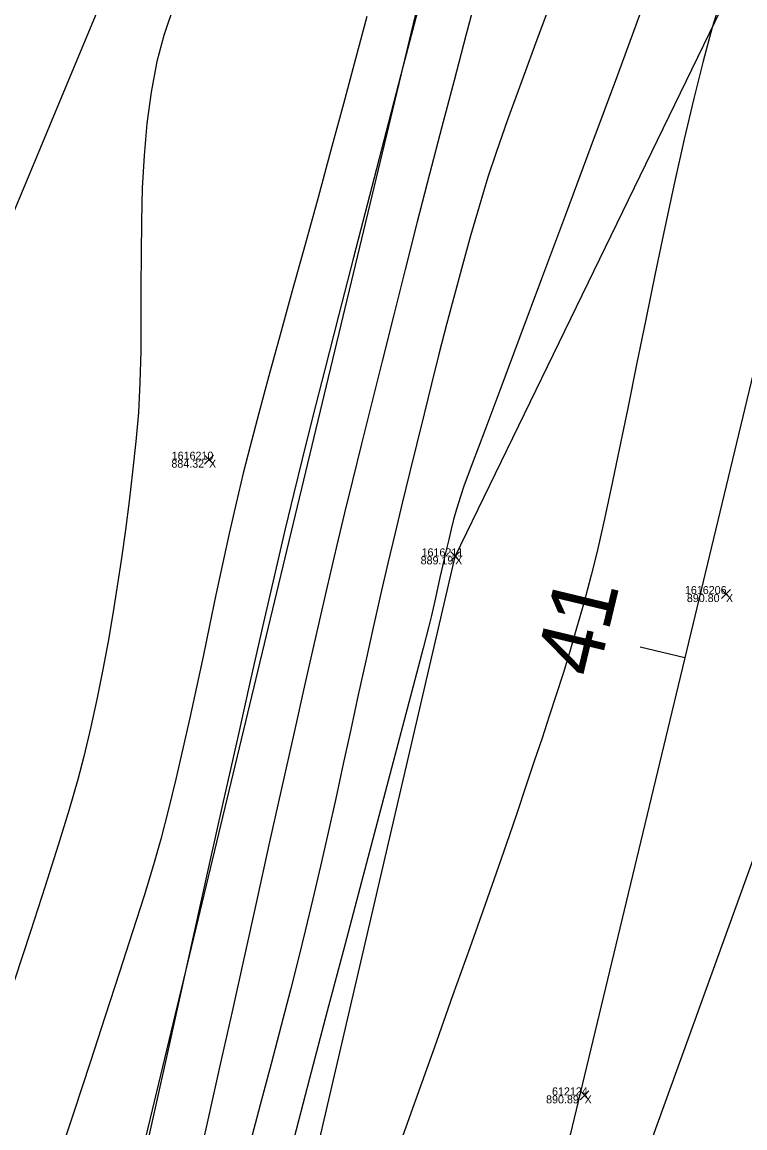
# Model space of a CAD drawing. Extents: x 1957117 to 1971063, y 701601 to 715861.
# Drawn here: x 1963292.6 to 1963324.19, y 706014.04 to 706062.39 of the extents above; entities that cross this region are included whole.
import ezdxf

# ---------------------------------------------------------------- set-up
doc = ezdxf.new("R2010")
doc.units = 0
for name, color, linetype in [('AP_X_Lights', 7, 'Continuous'), ('DT_X_Break_Line', 7, 'Continuous'), ('DT_X_Contour_Major', 7, 'Continuous'), ('DT_X_Contour_Minor', 7, 'Continuous'), ('GE_X_CL_20', 7, 'Continuous'), ('HY_X_Water_Edge', 7, 'Continuous'), ('PV_P_Shoulder', 7, 'Continuous'), ('RS_Raster1', 7, 'Continuous'), ('RW_X_Esmt_RR', 7, 'Continuous'), ('SC_Scratch1', 7, 'Continuous'), ('SC_Shading5', 7, 'Continuous')]:
    doc.layers.add(name, color=color, linetype=linetype)

msp = doc.modelspace()

# ---------------------------------------------------------------- linework, layer by layer
at = {"layer": 'AP_X_Lights'}
for p, q in [((1963300.575, 706043.061), (1963300.963, 706043.451)), ((1963300.575, 706043.451), (1963300.963, 706043.061)), ((1963311.334, 706038.832), (1963311.722, 706039.222)), ((1963311.334, 706039.222), (1963311.722, 706038.832)), ((1963323.17, 706037.185), (1963323.558, 706037.575)), ((1963323.17, 706037.575), (1963323.558, 706037.185)), ((1963316.99, 706015.263), (1963317.378, 706015.653)), ((1963316.99, 706015.653), (1963317.378, 706015.263))]:
    msp.add_line(p, q, dxfattribs=at)
at = {"layer": 'DT_X_Break_Line'}
for points in [[(1963248.355, 705747.376), (1963261.829, 705795.923), (1963267.581, 705840.559), (1963287.153, 705892.264), (1963291.083, 705944.763), (1963301.574, 705996.211), (1963311.528, 706039.027), (1963334.717, 706086.75), (1963331.957, 706106.508), (1963348.786, 706182.796), (1963365.664, 706223.934), (1963373.462, 706281.461), (1963387.853, 706330.217), (1963397.264, 706379.501), (1963407.696, 706427.592), (1963426.755, 706477.16), (1963442.136, 706524.014), (1963446.007, 706569.971), (1963489.391, 706666.839), (1963500.526, 706701.536)], [(1963509.92, 706697.686), (1963502.832, 706666.547), (1963464.625, 706568.104), (1963439.113, 706472.593), (1963428.782, 706425.675), (1963415.739, 706378.185), (1963398.991, 706327.191), (1963392.393, 706279.173), (1963377.9, 706227.719), (1963369.87, 706175.335), (1963345.874, 706098.69), (1963341.112, 706081.071), (1963328.328, 706036.261), (1963311.276, 705989.111), (1963300.503, 705940.076), (1963293.199, 705890.767), (1963276.592, 705844.792), (1963268.336, 705791.927), (1963260.722, 705745.719)]]:
    msp.add_lwpolyline(points, dxfattribs=at)
at = {"layer": 'DT_X_Contour_Major'}
for points in [[(1963323.183, 706063.503), (1963322.763, 706062.148), (1963322.366, 706060.689), (1963321.958, 706059.05), (1963321.541, 706057.266), (1963321.119, 706055.373), (1963320.696, 706053.406), (1963320.276, 706051.401), (1963319.862, 706049.392), (1963319.46, 706047.415), (1963319.071, 706045.505), (1963318.701, 706043.698), (1963318.352, 706042.029), (1963318.029, 706040.532), (1963317.736, 706039.244), (1963317.475, 706038.199), (1963317.147, 706036.988), (1963316.836, 706035.885), (1963316.537, 706034.866), (1963316.242, 706033.902), (1963315.946, 706032.967), (1963315.642, 706032.034), (1963315.325, 706031.077), (1963314.987, 706030.068), (1963314.622, 706028.981), (1963314.225, 706027.789), (1963313.891, 706026.807), (1963313.423, 706025.462), (1963312.841, 706023.812), (1963312.166, 706021.91), (1963311.418, 706019.812), (1963310.619, 706017.574), (1963309.788, 706015.249), (1963308.947, 706012.894)], [(1963323.183, 706063.503), (1963322.763, 706062.148), (1963322.366, 706060.689), (1963321.958, 706059.05), (1963321.541, 706057.266), (1963321.119, 706055.373), (1963320.696, 706053.406), (1963320.276, 706051.401), (1963319.862, 706049.392), (1963319.46, 706047.415), (1963319.071, 706045.505), (1963318.701, 706043.698), (1963318.352, 706042.029), (1963318.029, 706040.532), (1963317.736, 706039.244), (1963317.475, 706038.199), (1963317.147, 706036.988), (1963316.836, 706035.885), (1963316.537, 706034.866), (1963316.242, 706033.902), (1963315.946, 706032.967), (1963315.642, 706032.034), (1963315.325, 706031.077), (1963314.987, 706030.068), (1963314.622, 706028.981), (1963314.225, 706027.789), (1963313.891, 706026.807), (1963313.423, 706025.462), (1963312.841, 706023.812), (1963312.166, 706021.91), (1963311.418, 706019.812), (1963310.619, 706017.574), (1963309.788, 706015.249), (1963308.947, 706012.894)], [(1963307.66, 706062.634), (1963307.177, 706060.783), (1963306.652, 706058.821), (1963306.1, 706056.786), (1963305.533, 706054.719), (1963304.965, 706052.659), (1963304.408, 706050.646), (1963303.876, 706048.719), (1963303.383, 706046.918), (1963302.942, 706045.283), (1963302.565, 706043.853), (1963302.266, 706042.668), (1963301.954, 706041.35), (1963301.653, 706040.022), (1963301.36, 706038.686), (1963301.073, 706037.344), (1963300.789, 706035.998), (1963300.506, 706034.651), (1963300.22, 706033.305), (1963299.929, 706031.961), (1963299.63, 706030.623), (1963299.32, 706029.292), (1963298.997, 706027.97), (1963298.658, 706026.66), (1963298.343, 706025.546), (1963297.929, 706024.183), (1963297.431, 706022.603), (1963296.862, 706020.84), (1963296.236, 706018.925), (1963295.567, 706016.893), (1963294.869, 706014.775), (1963294.156, 706012.606)], [(1963307.66, 706062.634), (1963307.177, 706060.783), (1963306.652, 706058.821), (1963306.1, 706056.786), (1963305.533, 706054.719), (1963304.965, 706052.659), (1963304.408, 706050.646), (1963303.876, 706048.719), (1963303.383, 706046.918), (1963302.942, 706045.283), (1963302.565, 706043.853), (1963302.266, 706042.668), (1963301.954, 706041.35), (1963301.653, 706040.022), (1963301.36, 706038.686), (1963301.073, 706037.344), (1963300.789, 706035.998), (1963300.506, 706034.651), (1963300.22, 706033.305), (1963299.929, 706031.961), (1963299.63, 706030.623), (1963299.32, 706029.292), (1963298.997, 706027.97), (1963298.658, 706026.66), (1963298.343, 706025.546), (1963297.929, 706024.183), (1963297.431, 706022.603), (1963296.862, 706020.84), (1963296.236, 706018.925), (1963295.567, 706016.893), (1963294.869, 706014.775), (1963294.156, 706012.606)]]:
    msp.add_lwpolyline(points, dxfattribs=at)
at = {"layer": 'DT_X_Contour_Minor'}
for points in [[(1963296.446, 706064.245), (1963295.247, 706061.352), (1963294.116, 706058.63), (1963293.079, 706056.137), (1963292.161, 706053.932)], [(1963296.446, 706064.245), (1963295.247, 706061.352), (1963294.116, 706058.63), (1963293.079, 706056.137), (1963292.161, 706053.932)], [(1963312.497, 706063.663), (1963311.998, 706061.802), (1963311.479, 706059.843), (1963310.948, 706057.813), (1963310.411, 706055.74), (1963309.874, 706053.651), (1963309.344, 706051.575), (1963308.828, 706049.538), (1963308.333, 706047.57), (1963307.865, 706045.697), (1963307.43, 706043.948), (1963307.036, 706042.349), (1963306.689, 706040.929), (1963306.338, 706039.457), (1963305.931, 706037.712), (1963305.479, 706035.738), (1963304.99, 706033.578), (1963304.473, 706031.275), (1963303.937, 706028.872), (1963303.39, 706026.413), (1963302.842, 706023.94), (1963302.301, 706021.498), (1963301.777, 706019.129), (1963301.277, 706016.877), (1963300.811, 706014.785), (1963300.389, 706012.895)], [(1963312.497, 706063.663), (1963311.998, 706061.802), (1963311.479, 706059.843), (1963310.948, 706057.813), (1963310.411, 706055.74), (1963309.874, 706053.651), (1963309.344, 706051.575), (1963308.828, 706049.538), (1963308.333, 706047.57), (1963307.865, 706045.697), (1963307.43, 706043.948), (1963307.036, 706042.349), (1963306.689, 706040.929), (1963306.338, 706039.457), (1963305.931, 706037.712), (1963305.479, 706035.738), (1963304.99, 706033.578), (1963304.473, 706031.275), (1963303.937, 706028.872), (1963303.39, 706026.413), (1963302.842, 706023.94), (1963302.301, 706021.498), (1963301.777, 706019.129), (1963301.277, 706016.877), (1963300.811, 706014.785), (1963300.389, 706012.895)], [(1963315.964, 706063.915), (1963315.159, 706061.768), (1963314.436, 706059.818), (1963313.815, 706058.111), (1963313.317, 706056.692), (1963312.962, 706055.609), (1963312.576, 706054.33), (1963312.204, 706053.045), (1963311.843, 706051.756), (1963311.492, 706050.463), (1963311.151, 706049.166), (1963310.817, 706047.867), (1963310.489, 706046.566), (1963310.166, 706045.264), (1963309.848, 706043.962), (1963309.531, 706042.66), (1963309.216, 706041.359), (1963308.901, 706040.06), (1963308.584, 706038.731), (1963308.264, 706037.348), (1963307.942, 706035.919), (1963307.618, 706034.456), (1963307.292, 706032.967), (1963306.964, 706031.463), (1963306.635, 706029.953), (1963306.305, 706028.447), (1963305.974, 706026.955), (1963305.642, 706025.486), (1963305.31, 706024.05), (1963304.978, 706022.658), (1963304.681, 706021.46), (1963304.328, 706020.072), (1963303.926, 706018.521), (1963303.484, 706016.835), (1963303.01, 706015.038), (1963302.511, 706013.159)], [(1963315.964, 706063.915), (1963315.159, 706061.768), (1963314.436, 706059.818), (1963313.815, 706058.111), (1963313.317, 706056.692), (1963312.962, 706055.609), (1963312.576, 706054.33), (1963312.204, 706053.045), (1963311.843, 706051.756), (1963311.492, 706050.463), (1963311.151, 706049.166), (1963310.817, 706047.867), (1963310.489, 706046.566), (1963310.166, 706045.264), (1963309.848, 706043.962), (1963309.531, 706042.66), (1963309.216, 706041.359), (1963308.901, 706040.06), (1963308.584, 706038.731), (1963308.264, 706037.348), (1963307.942, 706035.919), (1963307.618, 706034.456), (1963307.292, 706032.967), (1963306.964, 706031.463), (1963306.635, 706029.953), (1963306.305, 706028.447), (1963305.974, 706026.955), (1963305.642, 706025.486), (1963305.31, 706024.05), (1963304.978, 706022.658), (1963304.681, 706021.46), (1963304.328, 706020.072), (1963303.926, 706018.521), (1963303.484, 706016.835), (1963303.01, 706015.038), (1963302.511, 706013.159)], [(1963299.281, 706063.234), (1963298.799, 706061.804), (1963298.487, 706060.663), (1963298.233, 706059.331), (1963298.051, 706057.958), (1963297.927, 706056.554), (1963297.851, 706055.128), (1963297.811, 706053.69), (1963297.796, 706052.248), (1963297.794, 706050.812), (1963297.793, 706049.392), (1963297.783, 706047.997), (1963297.751, 706046.635), (1963297.686, 706045.317), (1963297.576, 706044.051), (1963297.427, 706042.725), (1963297.273, 706041.438), (1963297.112, 706040.183), (1963296.942, 706038.95), (1963296.761, 706037.732), (1963296.565, 706036.521), (1963296.354, 706035.308), (1963296.125, 706034.086), (1963295.874, 706032.846), (1963295.601, 706031.581), (1963295.303, 706030.281), (1963295.038, 706029.269), (1963294.657, 706027.962), (1963294.174, 706026.396), (1963293.604, 706024.607), (1963292.962, 706022.629), (1963292.263, 706020.498)], [(1963299.281, 706063.234), (1963298.799, 706061.804), (1963298.487, 706060.663), (1963298.233, 706059.331), (1963298.051, 706057.958), (1963297.927, 706056.554), (1963297.851, 706055.128), (1963297.811, 706053.69), (1963297.796, 706052.248), (1963297.794, 706050.812), (1963297.793, 706049.392), (1963297.783, 706047.997), (1963297.751, 706046.635), (1963297.686, 706045.317), (1963297.576, 706044.051), (1963297.427, 706042.725), (1963297.273, 706041.438), (1963297.112, 706040.183), (1963296.942, 706038.95), (1963296.761, 706037.732), (1963296.565, 706036.521), (1963296.354, 706035.308), (1963296.125, 706034.086), (1963295.874, 706032.846), (1963295.601, 706031.581), (1963295.303, 706030.281), (1963295.038, 706029.269), (1963294.657, 706027.962), (1963294.174, 706026.396), (1963293.604, 706024.607), (1963292.962, 706022.629), (1963292.263, 706020.498)], [(1963310.01, 706063.364), (1963309.256, 706060.473), (1963308.509, 706057.601), (1963307.782, 706054.794), (1963307.086, 706052.096), (1963306.432, 706049.551), (1963305.832, 706047.204), (1963305.299, 706045.1), (1963304.844, 706043.283), (1963304.478, 706041.798), (1963304.104, 706040.235), (1963303.66, 706038.331), (1963303.156, 706036.135), (1963302.603, 706033.699), (1963302.01, 706031.071), (1963301.389, 706028.302), (1963300.75, 706025.441), (1963300.104, 706022.537), (1963299.46, 706019.642), (1963298.831, 706016.804), (1963298.225, 706014.073), (1963297.653, 706011.5)], [(1963310.01, 706063.364), (1963309.256, 706060.473), (1963308.509, 706057.601), (1963307.782, 706054.794), (1963307.086, 706052.096), (1963306.432, 706049.551), (1963305.832, 706047.204), (1963305.299, 706045.1), (1963304.844, 706043.283), (1963304.478, 706041.798), (1963304.104, 706040.235), (1963303.66, 706038.331), (1963303.156, 706036.135), (1963302.603, 706033.699), (1963302.01, 706031.071), (1963301.389, 706028.302), (1963300.75, 706025.441), (1963300.104, 706022.537), (1963299.46, 706019.642), (1963298.831, 706016.804), (1963298.225, 706014.073), (1963297.653, 706011.5)], [(1963319.803, 706063.284), (1963318.62, 706060.074), (1963317.461, 706056.947), (1963316.35, 706053.96), (1963315.307, 706051.169), (1963314.356, 706048.628), (1963313.519, 706046.395), (1963312.818, 706044.525), (1963312.275, 706043.073), (1963311.914, 706042.097), (1963311.755, 706041.651), (1963311.586, 706041.086), (1963311.462, 706040.635), (1963311.358, 706040.22), (1963311.25, 706039.764), (1963311.112, 706039.19), (1963310.974, 706038.6), (1963310.864, 706038.098), (1963310.761, 706037.616), (1963310.644, 706037.085), (1963310.491, 706036.437), (1963310.372, 706035.972), (1963310.124, 706035.021), (1963309.759, 706033.635), (1963309.293, 706031.868), (1963308.74, 706029.771), (1963308.113, 706027.398), (1963307.429, 706024.801), (1963306.699, 706022.033), (1963305.94, 706019.146), (1963305.164, 706016.194), (1963304.387, 706013.229)], [(1963319.803, 706063.284), (1963318.62, 706060.074), (1963317.461, 706056.947), (1963316.35, 706053.96), (1963315.307, 706051.169), (1963314.356, 706048.628), (1963313.519, 706046.395), (1963312.818, 706044.525), (1963312.275, 706043.073), (1963311.914, 706042.097), (1963311.755, 706041.651), (1963311.586, 706041.086), (1963311.462, 706040.635), (1963311.358, 706040.22), (1963311.25, 706039.764), (1963311.112, 706039.19), (1963310.974, 706038.6), (1963310.864, 706038.098), (1963310.761, 706037.616), (1963310.644, 706037.085), (1963310.491, 706036.437), (1963310.372, 706035.972), (1963310.124, 706035.021), (1963309.759, 706033.635), (1963309.293, 706031.868), (1963308.74, 706029.771), (1963308.113, 706027.398), (1963307.429, 706024.801), (1963306.699, 706022.033), (1963305.94, 706019.146), (1963305.164, 706016.194), (1963304.387, 706013.229)]]:
    msp.add_lwpolyline(points, dxfattribs=at)
at = {"layer": 'GE_X_CL_20'}
msp.add_line((1963321.56, 706034.592), (1963319.615, 706035.059), dxfattribs=at)
msp.add_lwpolyline([(1963418.3, 706437.397), (1962895.621, 704261.062)], dxfattribs=at)
at = {"layer": 'HY_X_Water_Edge'}
msp.add_spline([(1963191.723, 701994.048), (1963062.047, 702441.167), (1962863.491, 703169.356), (1962827.53, 703438.691), (1962823.213, 703537.412), (1962817.962, 703593.874), (1962817.97, 703697.316), (1962828.582, 703804.235), (1962836.461, 703844.734), (1962850.687, 703896.004), (1962867.251, 703938.846), (1962873.848, 703992.355), (1962884.135, 704091.371), (1962891.241, 704140.854), (1962897.382, 704180.529), (1962905.467, 704230.979), (1962943.949, 704328.022), (1962948.537, 704378.842), (1962964.114, 704426.264), (1963004.885, 704570.73), (1963042.054, 704716.522), (1963062.038, 704814.417), (1963072.171, 704860.237), (1963090.023, 704956.798), (1963107.066, 705031.783), (1963133.773, 705105.742), (1963148.685, 705206.74), (1963175.48, 705301.059), (1963191.635, 705353.417), (1963210.988, 705447.286), (1963219.532, 705497.27), (1963230.124, 705549.475), (1963251.052, 705591.159), (1963275.289, 705693.429), (1963292.982, 705784.032), (1963302.841, 705839.645), (1963335.126, 705936.766), (1963359.752, 706046.75), (1963389.133, 706177.299), (1963417.827, 706273.456), (1963475.868, 706451.902), (1963533.782, 706640.53), (1963553.86, 706696.984), (1963580.184, 706715.425), (1963609.172, 706718.73), (1963617.062, 706714.691), (1963619.447, 706694.678), (1963564.282, 706533.07), (1963531.853, 706395.229), (1963434.4, 706006.96), (1963354.09, 705679.186), (1963237.513, 705206.07), (1963167.369, 704892.962), (1963059.145, 704434.176), (1962907.914, 703908.742), (1962877.458, 703703.326), (1962898.357, 703412.121), (1962942.65, 703052.267), (1963048.963, 702674.866), (1963191.468, 702189.666), (1963245.396, 702019.832)], degree=3, dxfattribs=at)
at = {"layer": 'RW_X_Esmt_RR'}
msp.add_lwpolyline([(1962866.45, 704268.068), (1963123.345, 705337.727), (1963135.496, 705336.937), (1963400.797, 706441.601)], dxfattribs=at)
at = {"layer": 'SC_Shading5'}
for points in [[(1963026.912, 704294.121), (1963138.818, 704737.794), (1963251.679, 705213.963), (1963374.306, 705730.111), (1963454.783, 706045.593), (1963517.244, 706296.713), (1963562.763, 706479.256), (1963580.13, 706553.799), (1963589.678, 706586.994)], [(1963609.915, 706579.703), (1963587.283, 706499.153), (1963552.056, 706354.005), (1963480.911, 706069.234), (1963357.401, 705576.869), (1963272.751, 705226.931), (1963210.247, 704956.481), (1963044.97, 704288.881)]]:
    msp.add_spline(points, degree=3, dxfattribs=at)

# ---------------------------------------------------------------- texts
at = {"layer": 'GE_X_CL_20'}
msp.add_text('41', height=2.8, rotation=76.4953, dxfattribs=at).set_placement((1963317.736, 706033.659))
at = {"layer": 'PV_P_Shoulder'}
for s, p in [('884.32', (1963299.124, 706042.906)), ('889.19', (1963310.018, 706038.677)), ('890.80', (1963321.655, 706037.03)), ('890.89', (1963315.503, 706015.108))]:
    msp.add_text(s, height=0.35, dxfattribs=at).set_placement(p)
at = {"layer": 'RS_Raster1'}
for s, p in [('1616210', (1963299.138, 706043.256)), ('1616211', (1963310.059, 706039.027)), ('1616206', (1963321.57, 706037.38)), ('612124', (1963315.762, 706015.458))]:
    msp.add_text(s, height=0.35, dxfattribs=at).set_placement(p)
at = {"layer": 'SC_Scratch1'}
for p in [(1963300.769, 706042.906), (1963311.528, 706038.677), (1963323.364, 706037.03), (1963317.184, 706015.108)]:
    msp.add_text('X', height=0.35, dxfattribs=at).set_placement(p)

doc.saveas('drawing.dxf')
